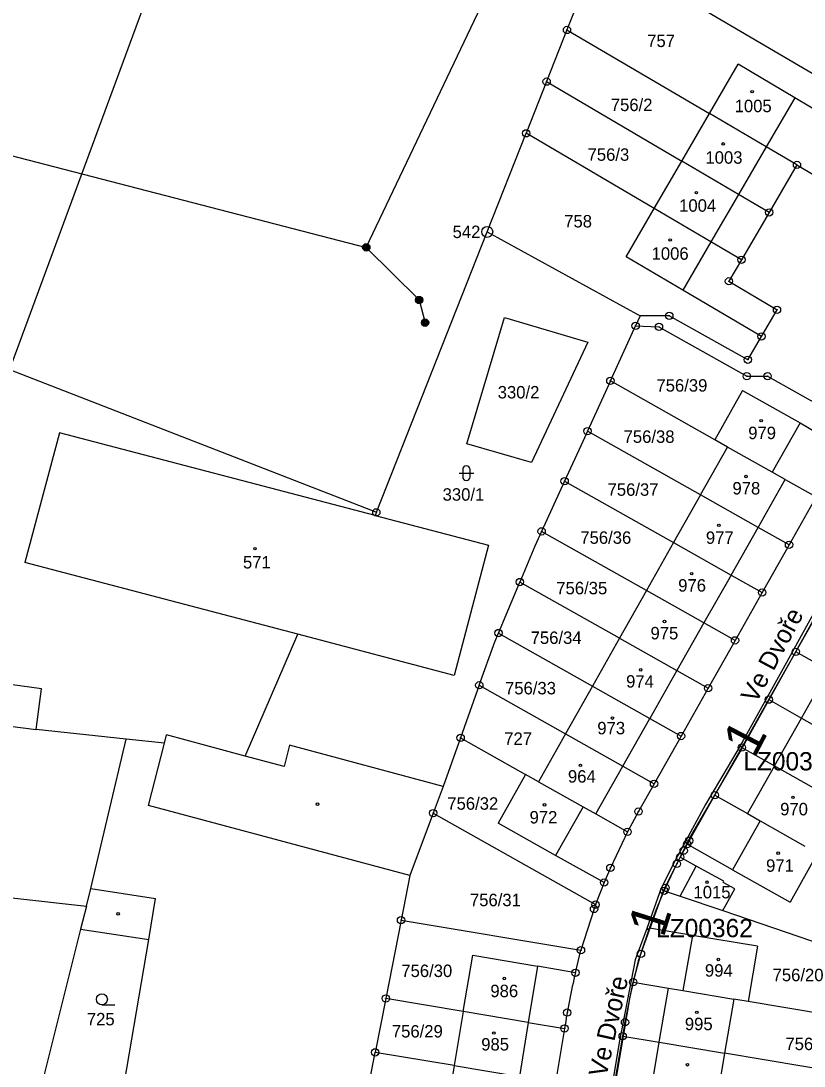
# Model space of a CAD drawing. Extents: x -738131 to -734179, y -1033447 to -1030078.
# Drawn here: x -736048.4 to -735941.4, y -1031900.8 to -1031758 of the extents above; entities that cross this region are included whole.
import ezdxf

# ---------------------------------------------------------------- set-up
doc = ezdxf.new("R2010")
doc.units = 0
for name, color, linetype in [('ftf_2010', 7, 'Continuous'), ('ftf_2140', 7, 'Continuous'), ('ftf_3010', 7, 'Continuous'), ('ftf_3010_ftf_3010_gtda_3015_gtda_3015_1', 7, 'Continuous'), ('ftf_nu', 7, 'Continuous'), ('Vrstva 1', 7, 'Continuous'), ('Vrstva 2', 7, 'Continuous'), ('Vrstva 3', 7, 'Continuous'), ('Vrstva 4', 7, 'Continuous'), ('Vrstva 5', 7, 'Continuous'), ('Vrstva 6', 7, 'Continuous'), ('Vrstva 8', 7, 'Continuous')]:
    doc.layers.add(name, color=color, linetype=linetype)

msp = doc.modelspace()

# ---------------------------------------------------------------- linework, layer by layer
at = {"layer": 'ftf_2010'}
for points in [[(-735935.48, -1031831.42), (-735938, -1031835.15), (-735941.62, -1031841.67), (-735944.08, -1031846.11), (-735950.17, -1031857.07)], [(-735950.17, -1031857.07), (-735954.87, -1031865.12), (-735959.04, -1031872.78), (-735960.93, -1031876.54), (-735962.91, -1031882.03)], [(-735962.91, -1031882.03), (-735964.48, -1031886.34), (-735966.68, -1031897.62), (-735967.74, -1031903.95)]]:
    msp.add_lwpolyline(points, dxfattribs=at)
at = {"layer": 'ftf_2140'}
msp.add_lwpolyline([(-735937.66, -1031835.36), (-735949.82, -1031857.27), (-735950.17, -1031857.07), (-735949.88, -1031857.37), (-735956.8, -1031869.21), (-735960.56, -1031876.7), (-735962.53, -1031882.17), (-735962.91, -1031882.03), (-735962.58, -1031882.29), (-735964.1, -1031886.45), (-735965.22, -1031891.38), (-735967.35, -1031904.02)], dxfattribs=at)
at = {"layer": 'Vrstva 1'}
for points in [[(-736017.61, -1031718), (-736049.93, -1031805.67)], [(-735969.37, -1031748.09), (-735973.8, -1031759.29)], [(-735969.37, -1031748.09), (-735939.57, -1031765.65)], [(-735973.8, -1031759.29), (-735976.58, -1031766.35)], [(-735973.8, -1031759.29), (-735954.35, -1031770.71)], [(-735954.35, -1031770.71), (-735950.42, -1031763.96)], [(-735942.71, -1031768.56), (-735950.42, -1031763.96)], [(-735976.58, -1031766.35), (-735979.37, -1031773.41)], [(-735976.58, -1031766.35), (-735958.12, -1031777.2)], [(-735929.85, -1031776.22), (-735942.71, -1031768.56)], [(-735958.12, -1031777.2), (-735954.35, -1031770.71)], [(-735946.61, -1031775.26), (-735954.35, -1031770.71)], [(-735984.69, -1031786.87), (-735979.37, -1031773.41)], [(-735961.89, -1031783.68), (-735979.37, -1031773.41)], [(-735942.4, -1031777.73), (-735946.61, -1031775.26)], [(-735961.89, -1031783.68), (-735958.12, -1031777.2)], [(-735950.38, -1031781.75), (-735958.12, -1031777.2)], [(-735942.4, -1031777.73), (-735946.19, -1031784.21)], [(-735942.4, -1031777.73), (-735933.69, -1031782.85)], [(-735946.19, -1031784.21), (-735950.38, -1031781.75)], [(-735965.74, -1031790.3), (-735961.89, -1031783.68)], [(-735954.15, -1031788.22), (-735961.89, -1031783.68)], [(-735946.19, -1031784.21), (-735949.97, -1031790.68)], [(-735999.83, -1031825.19), (-735984.69, -1031786.87)], [(-735984.69, -1031786.87), (-735963.79, -1031798.35)], [(-735949.97, -1031790.68), (-735954.15, -1031788.22)], [(-735958, -1031794.84), (-735965.74, -1031790.3)], [(-735949.97, -1031790.68), (-735951.69, -1031793.62)], [(-735951.69, -1031793.62), (-735945.13, -1031797.52)], [(-735947.25, -1031801.15), (-735958, -1031794.84)], [(-735987.47, -1031815.82), (-735982.35, -1031798.56)], [(-735982.35, -1031798.56), (-735970.94, -1031801.93)], [(-735963.79, -1031798.35), (-735964.43, -1031799.71)], [(-735959.83, -1031798.35), (-735963.79, -1031798.35)], [(-735949.11, -1031804.34), (-735959.83, -1031798.35)], [(-735947.25, -1031801.15), (-735945.13, -1031797.52)], [(-735965.29, -1031801.54), (-735964.43, -1031799.71)], [(-735964.43, -1031799.71), (-735961.24, -1031799.85)], [(-735961.24, -1031799.85), (-735949.25, -1031806.58)], [(-735949.11, -1031804.34), (-735947.25, -1031801.15)], [(-735970.94, -1031801.93), (-735978.65, -1031818.37)], [(-735967.88, -1031807.23), (-735965.29, -1031801.54)], [(-736049.93, -1031805.67), (-735999.83, -1031825.19)], [(-735949.25, -1031806.58), (-735946.41, -1031806.58)], [(-735946.41, -1031806.58), (-735938.31, -1031811.15)], [(-735967.88, -1031807.23), (-735971, -1031814.09)], [(-735953.62, -1031815.28), (-735967.88, -1031807.23)], [(-735949.83, -1031808.53), (-735953.62, -1031815.28)], [(-735949.83, -1031808.53), (-735941.97, -1031812.95)], [(-736043.08, -1031814.32), (-736047.81, -1031832.06)], [(-736000, -1031825.63), (-736043.08, -1031814.32)], [(-735971, -1031814.09), (-735971.64, -1031815.5)], [(-735955.57, -1031822.8), (-735971, -1031814.09)], [(-735941.97, -1031812.95), (-735936.06, -1031816.46)], [(-735971.64, -1031815.5), (-735974.12, -1031820.93)], [(-735951.88, -1031816.27), (-735953.62, -1031815.28)], [(-735978.65, -1031818.37), (-735987.47, -1031815.82)], [(-735955.57, -1031822.8), (-735951.88, -1031816.27)], [(-735945.8, -1031819.7), (-735951.88, -1031816.27)], [(-735944.02, -1031820.71), (-735945.8, -1031819.7)], [(-735974.12, -1031820.93), (-735977.26, -1031827.79)], [(-735974.12, -1031820.93), (-735959.25, -1031829.33)], [(-735944.02, -1031820.71), (-735939.8, -1031823.09)], [(-735955.57, -1031822.8), (-735959.25, -1031829.33)], [(-735947.71, -1031827.24), (-735955.57, -1031822.8)], [(-735939.8, -1031823.09), (-735943.49, -1031829.62)], [(-735999.83, -1031825.19), (-736000, -1031825.63)], [(-736000, -1031825.63), (-735984.52, -1031829.69)], [(-735977.26, -1031827.79), (-735978.19, -1031829.83)], [(-735962.95, -1031835.86), (-735977.26, -1031827.79)], [(-735943.49, -1031829.62), (-735947.71, -1031827.24)], [(-735984.52, -1031829.69), (-735989.2, -1031847.46)], [(-735978.19, -1031829.83), (-735980.24, -1031834.71)], [(-735959.25, -1031829.33), (-735962.95, -1031835.86)], [(-735959.25, -1031829.33), (-735951.4, -1031833.76)], [(-735943.49, -1031829.62), (-735947.17, -1031836.15)], [(-736010.56, -1031841.85), (-736047.81, -1031832.06)], [(-735951.4, -1031833.76), (-735947.17, -1031836.15)], [(-735983.15, -1031841.68), (-735980.24, -1031834.71)], [(-735966.63, -1031842.39), (-735980.24, -1031834.71)], [(-735962.95, -1031835.86), (-735966.63, -1031842.39)], [(-735955.1, -1031840.29), (-735962.95, -1031835.86)], [(-735947.17, -1031836.15), (-735950.86, -1031842.68)], [(-735942.56, -1031844.25), (-735938.87, -1031837.72)], [(-735950.86, -1031842.68), (-735955.1, -1031840.29)], [(-736017.74, -1031858.49), (-736010.56, -1031841.85)], [(-735989.2, -1031847.46), (-736010.56, -1031841.85)], [(-735983.66, -1031842.89), (-735983.15, -1031841.68)], [(-735983.15, -1031841.68), (-735970.32, -1031848.92)], [(-735966.63, -1031842.39), (-735970.32, -1031848.92)], [(-735966.63, -1031842.39), (-735958.79, -1031846.81)], [(-735950.86, -1031842.68), (-735954.54, -1031849.21)], [(-735985.77, -1031848.82), (-735983.66, -1031842.89)], [(-735946.24, -1031850.78), (-735942.56, -1031844.25)], [(-735938.11, -1031846.76), (-735942.56, -1031844.25)], [(-736045.56, -1031849.32), (-736062.37, -1031846.97)], [(-735958.79, -1031846.81), (-735954.54, -1031849.21)], [(-736046.26, -1031854.85), (-736045.56, -1031849.32)], [(-735985.77, -1031848.82), (-735988.32, -1031855.99)], [(-735985.77, -1031848.82), (-735974.01, -1031855.46)], [(-735970.32, -1031848.92), (-735974.01, -1031855.46)], [(-735970.32, -1031848.92), (-735962.48, -1031853.35)], [(-735954.54, -1031849.21), (-735958.23, -1031855.75)], [(-735949.93, -1031857.31), (-735946.24, -1031850.78)], [(-735946.24, -1031850.78), (-735941.79, -1031853.29)], [(-736053.78, -1031853.91), (-736046.26, -1031854.85)], [(-735962.48, -1031853.35), (-735958.23, -1031855.75)], [(-735941.79, -1031853.29), (-735933.95, -1031857.72)], [(-736033.97, -1031856.16), (-736046.26, -1031854.85)], [(-736028.77, -1031856.71), (-736028.49, -1031855.61)], [(-736017.74, -1031858.49), (-736028.49, -1031855.61)], [(-735974.01, -1031855.46), (-735977.69, -1031861.99)], [(-735974.01, -1031855.46), (-735966.18, -1031859.88)], [(-736038.81, -1031876.6), (-736033.97, -1031856.16)], [(-736028.77, -1031856.71), (-736033.97, -1031856.16)], [(-736011.69, -1031857.01), (-736012.43, -1031859.92)], [(-735990.69, -1031862.64), (-736011.69, -1031857.01)], [(-735988.32, -1031855.99), (-735990.69, -1031862.64)], [(-735988.32, -1031855.99), (-735979.46, -1031860.99)], [(-735958.23, -1031855.75), (-735961.92, -1031862.28)], [(-736012.43, -1031859.92), (-736017.74, -1031858.49)], [(-735953.61, -1031863.84), (-735949.93, -1031857.31)], [(-735949.93, -1031857.31), (-735945.48, -1031859.82)], [(-735966.18, -1031859.88), (-735961.92, -1031862.28)], [(-735945.48, -1031859.82), (-735937.63, -1031864.25)], [(-735979.46, -1031860.99), (-735983.21, -1031867.65)], [(-735977.69, -1031861.99), (-735979.46, -1031860.99)], [(-735990.69, -1031862.64), (-735992.06, -1031866.28)], [(-735977.69, -1031861.99), (-735971.61, -1031865.42)], [(-735961.92, -1031862.28), (-735964.05, -1031866.07)], [(-735957.12, -1031870.05), (-735953.61, -1031863.84)], [(-735953.61, -1031863.84), (-735949.16, -1031866.35)], [(-735971.61, -1031865.42), (-735969.87, -1031866.4)], [(-735992.06, -1031866.28), (-735995.27, -1031874.8)], [(-735992.06, -1031866.28), (-735969.9, -1031878.79)], [(-735969.87, -1031866.4), (-735965.55, -1031868.84)], [(-735964.05, -1031866.07), (-735965.55, -1031868.84)], [(-735949.16, -1031866.35), (-735947.43, -1031867.33)], [(-735975.35, -1031872.06), (-735983.21, -1031867.65)], [(-735947.43, -1031867.33), (-735941.31, -1031870.78)], [(-735965.55, -1031868.84), (-735967.88, -1031873.75)], [(-735957.87, -1031871.41), (-735958.34, -1031872.31)], [(-735957.39, -1031870.53), (-735957.87, -1031871.41)], [(-735957.12, -1031870.05), (-735957.39, -1031870.53)], [(-735951.2, -1031874.02), (-735957.39, -1031870.53)], [(-735968.74, -1031875.77), (-735975.35, -1031872.06)], [(-735958.34, -1031872.31), (-735958.8, -1031873.21)], [(-735956.15, -1031873.52), (-735958.34, -1031872.31)], [(-735939.58, -1031871.76), (-735943.35, -1031878.45)], [(-736091.63, -1031873.17), (-736039.38, -1031879.01)], [(-735967.88, -1031873.75), (-735968.74, -1031875.77)], [(-735960.36, -1031876.5), (-735958.8, -1031873.21)], [(-735952.38, -1031875.59), (-735956.15, -1031873.52)], [(-735951.2, -1031874.02), (-735943.35, -1031878.45)], [(-735995.27, -1031874.8), (-735996.46, -1031880.9)], [(-735952.47, -1031875.77), (-735952.38, -1031875.59)], [(-736039.38, -1031879.01), (-736038.81, -1031876.6)], [(-735968.74, -1031875.77), (-735969.9, -1031878.79)], [(-735961.58, -1031879.42), (-735960.53, -1031876.89)], [(-735960.53, -1031876.89), (-735960.36, -1031876.5)], [(-735960.53, -1031876.89), (-735958.37, -1031877.63)], [(-735952.53, -1031879.61), (-735950.88, -1031876.64)], [(-735950.88, -1031876.64), (-735952.47, -1031875.77)], [(-735958.37, -1031877.63), (-735952.53, -1031879.61)], [(-736039.38, -1031879.01), (-736040.24, -1031882.15)], [(-735970.11, -1031879.38), (-735971.89, -1031885.02)], [(-735969.9, -1031878.79), (-735970.11, -1031879.38)], [(-735962.55, -1031882), (-735961.58, -1031879.42)], [(-735952.53, -1031879.61), (-735931.78, -1031886.68)], [(-735996.46, -1031880.9), (-735998.54, -1031891.6)], [(-735996.46, -1031880.9), (-735971.89, -1031885.02)], [(-736040.24, -1031882.15), (-736046.09, -1031905.66)], [(-736040.24, -1031882.15), (-736030.91, -1031883.56)], [(-735963.7, -1031885.51), (-735962.55, -1031882)], [(-735956.67, -1031882.99), (-735962.55, -1031882)], [(-736034.9, -1031907.03), (-736030.91, -1031883.56)], [(-735947.79, -1031884.48), (-735956.67, -1031882.99)], [(-735987.97, -1031893.38), (-735986.66, -1031885.7)], [(-735986.66, -1031885.7), (-735977.81, -1031887.21)], [(-735972.65, -1031888.09), (-735971.89, -1031885.02)], [(-735964.76, -1031889.39), (-735963.7, -1031885.51)], [(-735947.79, -1031884.48), (-735949.06, -1031892.03)], [(-735972.65, -1031888.09), (-735977.81, -1031887.21)], [(-735965.88, -1031894.86), (-735964.76, -1031889.39)], [(-735964.76, -1031889.39), (-735959.96, -1031890.2)], [(-735959.96, -1031890.2), (-735957.98, -1031890.53)], [(-735957.98, -1031890.53), (-735951.03, -1031891.7)], [(-735998.54, -1031891.6), (-735999.98, -1031898.97)], [(-735987.97, -1031893.38), (-735998.54, -1031891.6)], [(-735951.03, -1031891.7), (-735952.28, -1031899.09)], [(-735949.06, -1031892.03), (-735951.03, -1031891.7)], [(-735938.53, -1031893.8), (-735949.06, -1031892.03)], [(-735987.97, -1031893.38), (-735989.22, -1031900.78)], [(-735979.08, -1031894.87), (-735987.97, -1031893.38)], [(-735979.08, -1031894.87), (-735974.13, -1031895.7)], [(-735974.13, -1031895.7), (-735975.37, -1031903.1)], [(-735966.2, -1031896.76), (-735965.88, -1031894.86)], [(-735967.44, -1031904.16), (-735966.2, -1031896.76)], [(-735966.2, -1031896.76), (-735961.2, -1031897.6)], [(-735961.2, -1031897.6), (-735952.28, -1031899.09)], [(-736001.41, -1031906.33), (-735999.98, -1031898.97)], [(-735989.22, -1031900.78), (-735999.98, -1031898.97)], [(-735952.28, -1031899.09), (-735953.53, -1031906.49)], [(-735930.64, -1031902.72), (-735952.28, -1031899.09)], [(-735989.22, -1031900.78), (-735990.45, -1031908.17)], [(-735989.22, -1031900.78), (-735980.3, -1031902.27)]]:
    msp.add_lwpolyline(points, dxfattribs=at)
msp.add_arc((-735872.06, -1031911.6), 103.3, 166.8439, 171.145, dxfattribs=at)
at = {"layer": 'Vrstva 3'}
for p, q in [((-735988.54, -1031819.84), (-735986.54, -1031819.84)), ((-735988.04, -1031819.34), (-735988.04, -1031820.34)), ((-735987.04, -1031820.34), (-735987.04, -1031819.34)), ((-736037.3, -1031892.47), (-736035.55, -1031892.47))]:
    msp.add_line(p, q, dxfattribs=at)
msp.add_circle((-736037.3, -1031891.72), 0.75, dxfattribs=at)
for centre, start, end in [((-735987.54, -1031819.34), 0, 180), ((-735987.54, -1031820.34), 180, 359.9879)]:
    msp.add_arc(centre, 0.5, start, end, dxfattribs=at)
at = {"layer": 'Vrstva 4'}
for points in [[(-735942.71, -1031768.56), (-735946.61, -1031775.26)], [(-735946.61, -1031775.26), (-735950.38, -1031781.75)], [(-735950.38, -1031781.75), (-735954.15, -1031788.22)], [(-735954.15, -1031788.22), (-735958, -1031794.84)], [(-735941.97, -1031812.95), (-735945.8, -1031819.7)], [(-735947.71, -1031827.24), (-735944.02, -1031820.71)], [(-735951.4, -1031833.76), (-735947.71, -1031827.24)], [(-735951.4, -1031833.76), (-735955.1, -1031840.29)], [(-735955.1, -1031840.29), (-735958.79, -1031846.81)], [(-735958.79, -1031846.81), (-735962.48, -1031853.35)], [(-735941.79, -1031853.29), (-735938.11, -1031846.76)], [(-735966.18, -1031859.88), (-735962.48, -1031853.35)], [(-735945.48, -1031859.82), (-735941.79, -1031853.29)], [(-736030.93, -1031865.24), (-736028.77, -1031856.71)], [(-735969.87, -1031866.4), (-735966.18, -1031859.88)], [(-735945.48, -1031859.82), (-735949.16, -1031866.35)], [(-735995.27, -1031874.8), (-736030.93, -1031865.24)], [(-735971.61, -1031865.42), (-735975.35, -1031872.06)], [(-735947.43, -1031867.33), (-735951.2, -1031874.02)], [(-735958.37, -1031877.63), (-735956.15, -1031873.52)], [(-736038.81, -1031876.6), (-736029.96, -1031877.94)], [(-736030.91, -1031883.56), (-736029.96, -1031877.94)], [(-735956.67, -1031882.99), (-735957.98, -1031890.53)], [(-735977.81, -1031887.21), (-735979.08, -1031894.87)], [(-735961.2, -1031897.6), (-735959.96, -1031890.2)], [(-735979.08, -1031894.87), (-735980.3, -1031902.27)], [(-735962.44, -1031905), (-735961.2, -1031897.6)]]:
    msp.add_lwpolyline(points, dxfattribs=at)
at = {"layer": 'Vrstva 5'}
for centre in [(-735948.52, -1031767.72), (-735952.47, -1031774.86), (-735956.14, -1031781.51), (-735959.71, -1031787.98), (-735947.29, -1031812.66), (-735949.36, -1031820.3), (-735953.07, -1031826.97), (-736016.4, -1031830.15), (-735956.78, -1031833.57), (-735960.48, -1031840.1), (-735963.74, -1031846.7), (-735967.6, -1031853.3), (-735971.97, -1031859.75), (-735942.95, -1031864.13), (-736007.86, -1031865.06), (-735976.88, -1031865.16), (-735944.97, -1031871.76), (-735954.69, -1031875.72), (-736035.09, -1031880.04), (-735953.14, -1031886.28), (-735982.36, -1031888.87), (-735956.07, -1031893.5), (-735983.79, -1031896.33), (-735957.36, -1031900.66)]:
    msp.add_circle(centre, 0.175, dxfattribs=at)
at = {"layer": 'Vrstva 6'}
for points in [[(-736001.2, -1031788.99), (-735971.22, -1031725.99)], [(-736058.71, -1031774.1), (-736001.2, -1031788.99)], [(-736001.2, -1031788.99), (-735993.99, -1031796.18)], [(-735993.99, -1031796.18), (-735993.18, -1031799.28)]]:
    msp.add_lwpolyline(points, dxfattribs=at)
for centre, radius in [((-736001.2, -1031788.99), 0.5), ((-736001.2, -1031788.99), 0.4), ((-736001.2, -1031788.99), 0.3), ((-736001.2, -1031788.99), 0.2), ((-736001.2, -1031788.99), 0.1), ((-735993.99, -1031796.18), 0.5), ((-735993.99, -1031796.18), 0.4), ((-735993.99, -1031796.18), 0.3), ((-735993.99, -1031796.18), 0.2), ((-735993.99, -1031796.18), 0.1), ((-735993.18, -1031799.28), 0.5), ((-735993.18, -1031799.28), 0.4), ((-735993.18, -1031799.28), 0.3), ((-735993.18, -1031799.28), 0.2), ((-735993.18, -1031799.28), 0.1)]:
    msp.add_circle(centre, radius, dxfattribs=at)
at = {"layer": 'Vrstva 8'}
for centre, radius in [((-735973.8, -1031759.29), 0.5), ((-735973.8, -1031759.29), 0.0303), ((-735976.58, -1031766.35), 0.5), ((-735976.58, -1031766.35), 0.0303), ((-735979.37, -1031773.41), 0.5), ((-735979.37, -1031773.41), 0.0303), ((-735942.4, -1031777.73), 0.5), ((-735942.4, -1031777.73), 0.0303), ((-735946.19, -1031784.21), 0.5), ((-735946.19, -1031784.21), 0.0303), ((-735984.69, -1031786.87), 0.75), ((-735984.69, -1031786.87), 0.03), ((-735949.97, -1031790.68), 0.5), ((-735949.97, -1031790.68), 0.0303), ((-735951.69, -1031793.62), 0.5), ((-735951.69, -1031793.62), 0.0303), ((-735945.13, -1031797.52), 0.5), ((-735959.83, -1031798.35), 0.5), ((-735959.83, -1031798.35), 0.0303), ((-735945.13, -1031797.52), 0.0303), ((-735964.43, -1031799.71), 0.5), ((-735964.43, -1031799.71), 0.0303), ((-735961.24, -1031799.85), 0.5), ((-735961.24, -1031799.85), 0.0303), ((-735947.25, -1031801.15), 0.5), ((-735947.25, -1031801.15), 0.0303), ((-735949.11, -1031804.34), 0.5), ((-735949.11, -1031804.34), 0.0303), ((-735967.88, -1031807.23), 0.5), ((-735949.25, -1031806.58), 0.5), ((-735949.25, -1031806.58), 0.0303), ((-735946.41, -1031806.58), 0.5), ((-735946.41, -1031806.58), 0.0303), ((-735967.88, -1031807.23), 0.0303), ((-735971, -1031814.09), 0.5), ((-735971, -1031814.09), 0.0303), ((-735974.12, -1031820.93), 0.5), ((-735974.12, -1031820.93), 0.0303), ((-735999.83, -1031825.19), 0.5), ((-735999.83, -1031825.19), 0.5), ((-735999.83, -1031825.19), 0.0303), ((-735999.83, -1031825.19), 0.0303), ((-735977.26, -1031827.79), 0.5), ((-735977.26, -1031827.79), 0.0303), ((-735943.49, -1031829.62), 0.5), ((-735943.49, -1031829.62), 0.0303), ((-735980.24, -1031834.71), 0.5), ((-735980.24, -1031834.71), 0.0303), ((-735947.17, -1031836.15), 0.5), ((-735947.17, -1031836.15), 0.0303), ((-735983.15, -1031841.68), 0.5), ((-735983.15, -1031841.68), 0.0303), ((-735950.86, -1031842.68), 0.5), ((-735950.86, -1031842.68), 0.0303), ((-735942.56, -1031844.25), 0.5), ((-735942.56, -1031844.25), 0.0303), ((-735985.77, -1031848.82), 0.5), ((-735985.77, -1031848.82), 0.0303), ((-735954.54, -1031849.21), 0.5), ((-735954.54, -1031849.21), 0.0303), ((-735946.24, -1031850.78), 0.5), ((-735946.24, -1031850.78), 0.0303), ((-735988.32, -1031855.99), 0.5), ((-735958.23, -1031855.75), 0.5), ((-735958.23, -1031855.75), 0.0303), ((-735988.32, -1031855.99), 0.0303), ((-735949.93, -1031857.31), 0.5), ((-735949.93, -1031857.31), 0.0303), ((-735961.92, -1031862.28), 0.5), ((-735961.92, -1031862.28), 0.0303), ((-735953.61, -1031863.84), 0.5), ((-735953.61, -1031863.84), 0.0303), ((-735964.05, -1031866.07), 0.5), ((-735992.06, -1031866.28), 0.5), ((-735992.06, -1031866.28), 0.0303), ((-735964.05, -1031866.07), 0.0303), ((-735965.55, -1031868.84), 0.5), ((-735965.55, -1031868.84), 0.0303), ((-735957.12, -1031870.05), 0.5), ((-735957.87, -1031871.41), 0.5), ((-735957.87, -1031871.41), 0.0303), ((-735957.39, -1031870.53), 0.5), ((-735957.39, -1031870.53), 0.0303), ((-735957.12, -1031870.05), 0.0303), ((-735958.8, -1031873.21), 0.5), ((-735958.34, -1031872.31), 0.5), ((-735958.34, -1031872.31), 0.0303), ((-735967.88, -1031873.75), 0.5), ((-735967.88, -1031873.75), 0.0303), ((-735958.8, -1031873.21), 0.0303), ((-735968.74, -1031875.77), 0.5), ((-735968.74, -1031875.77), 0.0303), ((-735960.53, -1031876.89), 0.5), ((-735960.36, -1031876.5), 0.5), ((-735960.53, -1031876.89), 0.0303), ((-735960.36, -1031876.5), 0.0303), ((-735969.9, -1031878.79), 0.5), ((-735970.11, -1031879.38), 0.5), ((-735970.11, -1031879.38), 0.0303), ((-735969.9, -1031878.79), 0.0303), ((-735996.46, -1031880.9), 0.5), ((-735996.46, -1031880.9), 0.0303), ((-735971.89, -1031885.02), 0.5), ((-735971.89, -1031885.02), 0.0303), ((-735963.7, -1031885.51), 0.5), ((-735963.7, -1031885.51), 0.0303), ((-735972.65, -1031888.09), 0.5), ((-735972.65, -1031888.09), 0.0303), ((-735964.76, -1031889.39), 0.5), ((-735964.76, -1031889.39), 0.0303), ((-735998.54, -1031891.6), 0.5), ((-735998.54, -1031891.6), 0.0303), ((-735973.77, -1031893.54), 0.5), ((-735973.77, -1031893.54), 0.0303), ((-735974.13, -1031895.7), 0.5), ((-735974.13, -1031895.7), 0.0303), ((-735965.88, -1031894.86), 0.5), ((-735965.88, -1031894.86), 0.0303), ((-735966.2, -1031896.76), 0.5), ((-735966.2, -1031896.76), 0.0303), ((-735999.98, -1031898.97), 0.5), ((-735999.98, -1031898.97), 0.0303)]:
    msp.add_circle(centre, radius, dxfattribs=at)

# ---------------------------------------------------------------- texts
at = {"layer": 'ftf_3010'}
for rotation, p in [(62.435, (-735948.16, -1031858.85)), (72.4332, (-735960.63, -1031883.43))]:
    msp.add_text('1', height=5.2, rotation=rotation, dxfattribs=at).set_placement(p)
at = {"layer": 'ftf_3010_ftf_3010_gtda_3015_gtda_3015_1'}
for s, p in [('LZ00363', (-735949.73, -1031860.45)), ('LZ00362', (-735961.63, -1031883.24))]:
    msp.add_text(s, height=2.5, dxfattribs=at).set_placement(p)
at = {"layer": 'ftf_nu'}
for rotation, p in [(61.8757, (-735947.99, -1031851.41)), (77.48, (-735968.44, -1031902.46))]:
    msp.add_text('Ve Dvoře', height=2.5, rotation=rotation, dxfattribs=at).set_placement(p)
at = {"layer": 'Vrstva 2'}
for s, p in [('757', (-735962.85, -1031761.62)), ('756/2', (-735967.82, -1031770.37)), ('1005', (-735950.91, -1031770.52)), ('756/3', (-735970.99, -1031777.16)), ('1003', (-735954.9, -1031777.56)), ('1004', (-735958.49, -1031784.12)), ('758', (-735974.18, -1031786.27)), ('1006', (-735962.25, -1031790.68)), ('756/39', (-735961.59, -1031808.7)), ('330/2', (-735983.26, -1031809.63)), ('756/38', (-735966.07, -1031815.7)), ('979', (-735949.06, -1031815.19)), ('756/37', (-735968.26, -1031822.93)), ('978', (-735951.21, -1031822.75)), ('330/1', (-735990.78, -1031823.6)), ('756/36', (-735971.98, -1031829.49)), ('977', (-735954.84, -1031829.5)), ('571', (-736018.04, -1031832.86)), ('976', (-735958.62, -1031836.02)), ('756/35', (-735975.26, -1031836.39)), ('756/34', (-735978.76, -1031843.17)), ('975', (-735962.4, -1031842.55)), ('756/33', (-735982.26, -1031850.06)), ('974', (-735965.73, -1031849.14)), ('973', (-735969.66, -1031855.52)), ('727', (-735982.37, -1031856.96)), ('964', (-735973.67, -1031862.12)), ('756/32', (-735990.14, -1031865.82)), ('970', (-735944.7, -1031866.59)), ('972', (-735978.91, -1031867.7)), ('971', (-735946.62, -1031874.3)), ('1015', (-735956.53, -1031877.93)), ('756/31', (-735987.05, -1031879)), ('756/30', (-735996.42, -1031888.68)), ('994', (-735954.97, -1031888.63)), ('756/20', (-735945.73, -1031889.25)), ('986', (-735984.26, -1031891.43)), ('725', (-736039.35, -1031895.28)), ('995', (-735957.71, -1031895.94)), ('756/29', (-735997.71, -1031896.94)), ('985', (-735985.51, -1031898.72)), ('756/21', (-735943.98, -1031898.66))]:
    msp.add_text(s, height=1.7, dxfattribs=at).set_placement(p)
at = {"layer": 'Vrstva 8'}
msp.add_text('542', height=1.7, dxfattribs=at).set_placement((-735989.42, -1031787.72))

doc.saveas('drawing.dxf')
